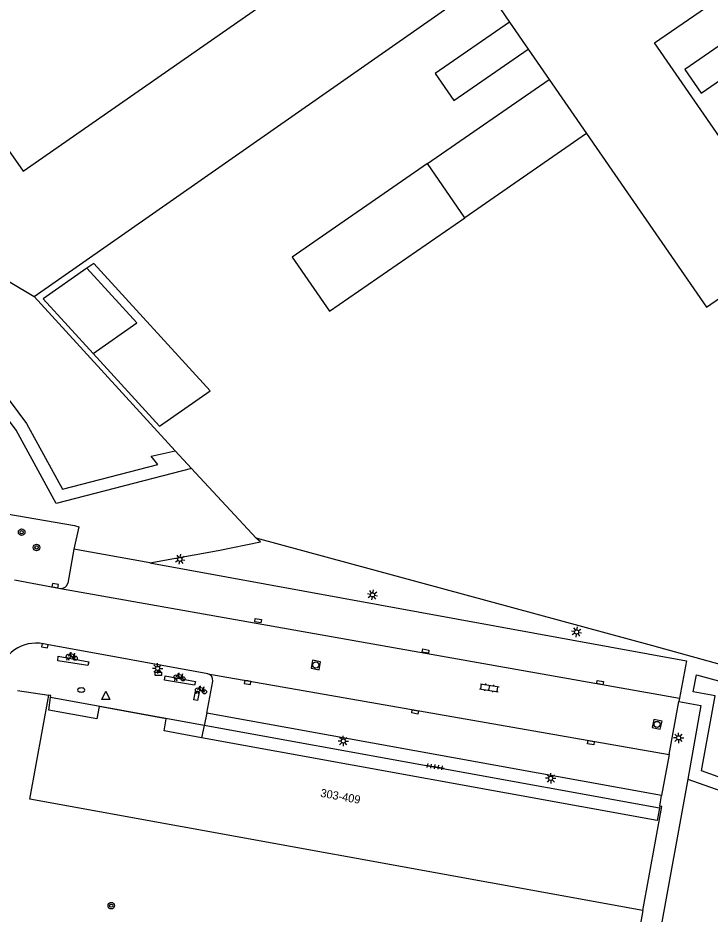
# Model space of a CAD drawing. Extents: x 133000 to 136000, y 400500 to 403500.
# Drawn here: x 133616.3 to 133700.5, y 400609.9 to 400718.9 of the extents above; entities that cross this region are included whole.
import ezdxf

# ---------------------------------------------------------------- set-up
doc = ezdxf.new("R2010")
doc.units = 0
for name, color, linetype in [('gg-afsc-hekwerk', 7, 'Continuous'), ('gg-anno-huisnummerreeks BGT', 7, 'Continuous'), ('gg-bbg-gedigitaliseerde bijgebouw', 7, 'Continuous'), ('gg-bbg-hoofdgebouw', 7, 'Continuous'), ('gg-bbg-luifel en loopbrug', 7, 'Continuous'), ('gg-bbg-onder overbouw', 7, 'Continuous'), ('gg-bbg-pand overbouw', 7, 'Continuous'), ('gg-knt-verharding', 7, 'Continuous'), ('gg-knt-verharding nz', 7, 'Continuous'), ('gt-grn-groengrens', 7, 'Continuous'), ('gt-grn-weggrens', 7, 'Continuous'), ('gt-symb-afvalbak', 7, 'Continuous'), ('gt-symb-boom', 7, 'Continuous'), ('gt-symb-brandkraan', 7, 'Continuous'), ('gt-symb-fietsenrek', 7, 'Continuous'), ('gt-symb-klinker verharding', 7, 'Continuous'), ('gt-symb-kolk', 7, 'Continuous'), ('gt-symb-kolk center center', 7, 'Continuous'), ('gt-symb-lichtmast', 7, 'Continuous'), ('gt-symb-rioolschacht', 7, 'Continuous'), ('gt-symb-tegel verharding', 7, 'Continuous'), ('gt-symb-waterafsluiter', 7, 'Continuous')]:
    doc.layers.add(name, color=color, linetype=linetype)

# ---------------------------------------------------------------- blocks, each defined once
blk = doc.blocks.new('gt0-LMAST')
at = {"layer": 'gt-symb-lichtmast'}
for p, q in [((-0.18, 0.17), (-0.45, 0.44)), ((-0.01, 0.25), (-0.01, 0.62)), ((0.17, 0.17), (0.44, 0.44)), ((-0.26, 0), (-0.63, 0)), ((-0.18, -0.18), (-0.45, -0.45)), ((-0.01, -0.25), (-0.01, -0.63)), ((0.44, -0.45), (0.17, -0.18)), ((0.24, 0), (0.62, 0))]:
    blk.add_line(p, q, dxfattribs=at)
blk.add_circle((-0.01, 0), 0.25, dxfattribs=at)
blk = doc.blocks.new('gt0-RS')
at = {"layer": 'gt-symb-rioolschacht'}
blk.add_lwpolyline([(-0.5, -0.5), (0.5, -0.5), (0.5, 0.5), (-0.5, 0.5)], close=True, dxfattribs=at)
blk.add_circle((0, 0), 0.375, dxfattribs=at)
blk = doc.blocks.new('gt0-TEG1')
at = {"layer": 'gt-symb-tegel verharding'}
for p, q in [((-1.12, 0), (1.13, 0)), ((-0.9, -0.25), (-0.9, 0.25)), ((-0.45, -0.25), (-0.45, 0.25)), ((0, -0.25), (0, 0.25)), ((0.45, -0.25), (0.45, 0.25)), ((0.9, -0.25), (0.9, 0.25))]:
    blk.add_line(p, q, dxfattribs=at)
blk = doc.blocks.new('gt0-FREK')
at = {"layer": 'gt-symb-fietsenrek'}
for p, q in [((0.26, 0.76), (0.29, 0.82)), ((0.54, 0.34), (0.26, 0.76)), ((0.29, 0.82), (0.77, 0.71)), ((0.77, 0.71), (0.54, 0.34)), ((0.76, 0.84), (0.87, 0.82)), ((0.77, 0.71), (0.84, 0.82)), ((0.89, 0.25), (0.77, 0.71))]:
    blk.add_line(p, q, dxfattribs=at)
for points in [[(-0.12, 0), (-0.05, 0.31), (0.05, 0.31), (0.12, 0)], [(0.04, 0.48), (0.23, 0.71), (0.26, 0.76)], [(0.29, 0.82), (0.36, 0.94), (0.45, 0.93)], [(0.54, 0.34), (0.56, 0.31), (0.89, 0.25)]]:
    blk.add_lwpolyline(points, dxfattribs=at)
for centre in [(0.04, 0.48), (0.89, 0.25)]:
    blk.add_circle(centre, 0.252, dxfattribs=at)
blk = doc.blocks.new('gt0-KOLK')
at = {"layer": 'gt-symb-kolk'}
blk.add_lwpolyline([(0, 0), (0.38, 0), (0.38, 0.4), (-0.37, 0.4), (-0.37, 0), (0, 0)], dxfattribs=at)
blk = doc.blocks.new('gt0-KOLKCC')
at = {"layer": 'gt-symb-kolk center center'}
blk.add_lwpolyline([(-0.38, 0.2), (0.38, 0.2), (0.38, -0.2), (-0.38, -0.2)], close=True, dxfattribs=at)
blk = doc.blocks.new('gt0-KL1')
at = {"layer": 'gt-symb-klinker verharding'}
for p, q in [((-1.15, 0.3), (1.15, 0.3)), ((-1, -0.3), (-1, 0.3)), ((-0.5, 0.3), (-0.5, 0.45)), ((0, -0.3), (0, 0.3)), ((0.5, 0.3), (0.5, 0.45)), ((1, -0.3), (1, 0.3)), ((-1.15, -0.3), (1.15, -0.3)), ((-0.5, -0.45), (-0.5, -0.3)), ((0.5, -0.45), (0.5, -0.3))]:
    blk.add_line(p, q, dxfattribs=at)
blk = doc.blocks.new('gt0-BR')
at = {"layer": 'gt-symb-brandkraan'}
for centre, radius, start, end in [((-0.24, 0), 0.206, 107.5669, 252.4331), ((0.6, -2.66), 3, 106.892, 107.5669), ((0, -0.69), 0.938, 73.108, 106.892), ((-0.6, -2.66), 3, 72.4331, 73.108), ((0.24, 0), 0.206, 287.567, 72.4331), ((0.6, 2.66), 3, 252.4331, 253.108), ((0, 0.69), 0.938, 253.108, 286.8921), ((-0.6, 2.66), 3, 286.8921, 287.567)]:
    blk.add_arc(centre, radius, start, end, dxfattribs=at)
blk = doc.blocks.new('gt0-WAFSL')
at = {"layer": 'gt-symb-waterafsluiter'}
for p, q in [((-0.5, -0.33), (0, 0.67)), ((0, 0.67), (0.5, -0.33)), ((0.5, -0.33), (-0.5, -0.33))]:
    blk.add_line(p, q, dxfattribs=at)
blk = doc.blocks.new('gt0-ABAK')
at = {"layer": 'gt-symb-afvalbak'}
blk.add_lwpolyline([(0.38, -0.5), (-0.38, -0.5), (-0.38, -0.1), (0.38, -0.1)], close=True, dxfattribs=at)
blk.add_circle((0, 0), 0.1, dxfattribs=at)
blk = doc.blocks.new('gt0-BOOM')
at = {"layer": 'gt-symb-boom'}
for radius in [0.4, 0.2]:
    blk.add_circle((0, 0), radius, dxfattribs=at)

msp = doc.modelspace()

# ---------------------------------------------------------------- linework, layer by layer
at = {"layer": 'gg-afsc-hekwerk'}
for p, q in [((133618.26, 400685.04), (133680.16, 400728.3)), ((133635.42, 400666.27), (133618.26, 400685.04)), ((133637.42, 400664.12), (133635.42, 400666.27)), ((133645.3, 400655.64), (133637.42, 400664.12))]:
    msp.add_line(p, q, dxfattribs=at)
for points in [[(133554.7, 400723.08), (133560.91, 400717.79), (133584.61, 400705.14), (133618.26, 400685.04)], [(133741.14, 400629.32), (133693.56, 400642.51), (133645.3, 400655.64)]]:
    msp.add_lwpolyline(points, dxfattribs=at)
at = {"layer": 'gg-bbg-gedigitaliseerde bijgebouw'}
for p, q in [((133674.96, 400720.08), (133676.1, 400718.44)), ((133676.1, 400718.44), (133678.37, 400715.15)), ((133678.37, 400715.15), (133680.93, 400711.44)), ((133680.93, 400711.44), (133685.48, 400704.86)), ((133685.48, 400704.86), (133695.81, 400689.91))]:
    msp.add_line(p, q, dxfattribs=at)
for points in [[(133706.6, 400697.36), (133693.78, 400715.91), (133702.05, 400721.62), (133702.44, 400725.16), (133695.94, 400734.57)], [(133695.81, 400689.91), (133700.08, 400683.73), (133710.86, 400691.18), (133709.72, 400692.83)], [(133624.69, 400688.47), (133619.36, 400684.75), (133625.43, 400678.11)], [(133625.43, 400678.11), (133630.76, 400681.83), (133624.69, 400688.47)]]:
    msp.add_lwpolyline(points, dxfattribs=at)
at = {"layer": 'gg-bbg-hoofdgebouw'}
msp.add_line((133694.42, 400623.02), (133694.38, 400622.77), dxfattribs=at)
for points in [[(133643.51, 400789.11), (133639.46, 400786.3), (133625.53, 400806.35), (133562.16, 400762.27), (133564.97, 400758.11), (133557.08, 400752.79), (133579.25, 400720.86), (133594.91, 400731.8), (133616.92, 400700.29), (133662.25, 400731.85), (133667.72, 400723.93), (133677.93, 400731.05), (133677.59, 400731.53)], [(133692.36, 400610.29), (133617.72, 400623.84), (133620.04, 400636.52)], [(133620.25, 400636.23), (133620.29, 400636.48), (133620.04, 400636.52)], [(133692.36, 400610.29), (133694.66, 400622.97), (133694.42, 400623.02)]]:
    msp.add_lwpolyline(points, dxfattribs=at)
at = {"layer": 'gg-bbg-luifel en loopbrug'}
for p, q in [((133666.12, 400701.21), (133680.93, 400711.44)), ((133685.48, 400704.86), (133670.67, 400694.63)), ((133670.67, 400694.63), (133666.12, 400701.21))]:
    msp.add_line(p, q, dxfattribs=at)
for points in [[(133676.1, 400718.44), (133667.05, 400712.18), (133669.32, 400708.89), (133678.37, 400715.15)], [(133699.43, 400709.78), (133704.78, 400713.48), (133702.79, 400716.36), (133697.44, 400712.66), (133699.43, 400709.78)], [(133666.12, 400701.21), (133649.67, 400689.84), (133654.21, 400683.26), (133670.67, 400694.63)], [(133625.43, 400678.11), (133633.53, 400669.25), (133639.67, 400673.55), (133625.51, 400689.05), (133624.69, 400688.47)]]:
    msp.add_lwpolyline(points, dxfattribs=at)
at = {"layer": 'gg-bbg-onder overbouw'}
for points in [[(133638.64, 400631.33), (133634.07, 400632.16), (133634.33, 400633.62), (133626.18, 400635.12), (133625.9, 400633.64), (133620.03, 400634.7), (133620.25, 400636.23)], [(133694.38, 400622.77), (133694.1, 400621.27), (133638.64, 400631.33)]]:
    msp.add_lwpolyline(points, dxfattribs=at)
at = {"layer": 'gg-bbg-pand overbouw'}
for p, q in [((133638.95, 400632.84), (133620.25, 400636.23)), ((133694.38, 400622.77), (133638.95, 400632.84))]:
    msp.add_line(p, q, dxfattribs=at)
at = {"layer": 'gg-knt-verharding'}
for p, q in [((133623.09, 400654.28), (133622.35, 400650.13)), ((133632.33, 400652.6), (133623.09, 400654.28)), ((133615.85, 400650.56), (133621.46, 400649.51)), ((133620.69, 400642.52), (133619.35, 400642.77)), ((133639.38, 400639.11), (133620.69, 400642.52)), ((133639.26, 400634.34), (133639.99, 400638.23)), ((133616.23, 400637.08), (133620.04, 400636.52)), ((133696.81, 400636.15), (133696.73, 400635.73)), ((133695.53, 400629.28), (133696.73, 400635.73)), ((133694.6, 400624.3), (133639.26, 400634.34)), ((133695.53, 400629.28), (133694.6, 400624.3)), ((133697.8, 400626.3), (133691.38, 400590.77)), ((133692.36, 400610.29), (133688.84, 400591.03))]:
    msp.add_line(p, q, dxfattribs=at)
for points in [[(133632.33, 400652.6), (133697.66, 400640.69), (133696.81, 400636.15)], [(133696.73, 400635.73), (133699.41, 400635.24), (133697.8, 400626.3)]]:
    msp.add_lwpolyline(points, dxfattribs=at)
for centre, radius, start, end in [((133621.58, 400650.28), 0.782, 260.9957, 348.8153), ((133618.52, 400638.22), 4.63, 79.6625, 169.7422), ((133639.24, 400638.36), 0.764, 350.0923, 79.0406)]:
    msp.add_arc(centre, radius, start, end, dxfattribs=at)
at = {"layer": 'gg-knt-verharding nz'}
for p, q in [((133621.46, 400649.51), (133696.81, 400636.15)), ((133639.38, 400639.11), (133695.53, 400629.28))]:
    msp.add_line(p, q, dxfattribs=at)
for points in [[(133624.9, 400640.58), (133624.8, 400640.12), (133621.13, 400640.71), (133621.2, 400641.24), (133624.9, 400640.58)], [(133634.13, 400638.35), (133634.2, 400638.88), (133637.88, 400638.19), (133637.79, 400637.72), (133634.13, 400638.35)], [(133638.16, 400635.86), (133637.69, 400635.95), (133637.88, 400636.95), (133638.36, 400636.86), (133638.16, 400635.86)]]:
    msp.add_lwpolyline(points, dxfattribs=at)
at = {"layer": 'gt-grn-groengrens'}
for points in [[(133549.72, 400717.74), (133555.99, 400716.13), (133573.53, 400708.98), (133587.52, 400700.27), (133600.28, 400689.55), (133609.65, 400679.84), (133617.33, 400669.59), (133621.7, 400661.6), (133633.31, 400664.6), (133632.5, 400665.62), (133635.42, 400666.27)], [(133637.42, 400664.12), (133620.95, 400659.86), (133616.07, 400668.77), (133608.5, 400678.87), (133599.25, 400688.46), (133586.64, 400699.05), (133574.74, 400706.46)], [(133614.92, 400658.59), (133623.17, 400657.15), (133623.71, 400657), (133623.09, 400654.28)], [(133632.33, 400652.6), (133640.67, 400654.13), (133645.81, 400655.16), (133645.3, 400655.64)], [(133698.48, 400636.93), (133698.87, 400638.97), (133739.36, 400627.94)], [(133702.98, 400626.05), (133699.5, 400627.29), (133701.15, 400636.45), (133698.48, 400636.93)], [(133697.8, 400626.3), (133702.52, 400624.62), (133703.48, 400624.34), (133704.45, 400624.18), (133705.46, 400624.15), (133706.85, 400624.27), (133707.83, 400624.46), (133710, 400624.98), (133710.99, 400625.17), (133711.98, 400625.3), (133712.98, 400625.34), (133713.69, 400625.29), (133714.67, 400625.15), (133715.66, 400624.93), (133718.99, 400624.01), (133719.93, 400623.68), (133721.52, 400623), (133723.27, 400622.03), (133724.61, 400621.15), (133725.42, 400620.56), (133726.19, 400619.92), (133726.91, 400619.23), (133727.79, 400618.17), (133728.41, 400617.23)]]:
    msp.add_lwpolyline(points, dxfattribs=at)
at = {"layer": 'gt-grn-weggrens'}
for p, q in [((133639.26, 400634.34), (133638.95, 400632.84)), ((133638.95, 400632.84), (133638.64, 400631.33)), ((133694.42, 400623.02), (133694.6, 400624.3))]:
    msp.add_line(p, q, dxfattribs=at)

# ---------------------------------------------------------------- block references
at = {"layer": 'gt-symb-afvalbak'}
msp.add_blockref('gt0-ABAK', (133633.37, 400639.4), dxfattribs=at)
at = {"layer": 'gt-symb-boom'}
for p in [(133616.74, 400656.34), (133618.56, 400654.49), (133627.65, 400610.89)]:
    msp.add_blockref('gt0-BOOM', p, dxfattribs=at)
at = {"layer": 'gt-symb-brandkraan'}
msp.add_blockref('gt0-BR', (133624, 400637.14), dxfattribs=at)
at = {"layer": 'gt-symb-fietsenrek'}
for p in [(133622.37, 400640.76), (133635.49, 400638.25), (133638.1, 400636.67)]:
    msp.add_blockref('gt0-FREK', p, dxfattribs=at)
at = {"layer": 'gt-symb-klinker verharding', "rotation": -9.264523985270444}
msp.add_blockref('gt0-KL1', (133673.66, 400637.41), dxfattribs=at)
at = {"layer": 'gt-symb-kolk'}
for p, rotation in [((133620.77, 400649.64), -10.545734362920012), ((133619.6, 400642.72), 169.69002960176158), ((133644.28, 400638.25), 170.0949207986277)]:
    msp.add_blockref('gt0-KOLK', p, dxfattribs=dict(at, rotation=rotation))
at = {"layer": 'gt-symb-kolk center center'}
for p, rotation in [((133645.51, 400645.58), -8.802804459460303), ((133665.9, 400641.87), -10.017934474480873), ((133687.14, 400638.05), -10.017934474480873), ((133664.62, 400634.48), -10.017934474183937), ((133686.02, 400630.73), -10.017934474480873)]:
    msp.add_blockref('gt0-KOLKCC', p, dxfattribs=dict(at, rotation=rotation))
at = {"layer": 'gt-symb-lichtmast', "rotation": 169.69002960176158}
for p in [(133635.98, 400653.05), (133659.43, 400648.72), (133684.27, 400644.2)]:
    msp.add_blockref('gt0-LMAST', p, dxfattribs=at)
at = {"layer": 'gt-symb-lichtmast'}
for p in [(133633.29, 400639.77), (133655.89, 400630.93), (133696.7, 400631.32), (133681.14, 400626.39)]:
    msp.add_blockref('gt0-LMAST', p, dxfattribs=at)
at = {"layer": 'gt-symb-rioolschacht'}
for p, rotation in [((133652.54, 400640.19), -10.837910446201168), ((133694.08, 400632.95), 167.6451730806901)]:
    msp.add_blockref('gt0-RS', p, dxfattribs=dict(at, rotation=rotation))
at = {"layer": 'gt-symb-tegel verharding', "rotation": -9.905079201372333}
msp.add_blockref('gt0-TEG1', (133667.04, 400627.81), dxfattribs=at)
at = {"layer": 'gt-symb-waterafsluiter'}
msp.add_blockref('gt0-WAFSL', (133626.99, 400636.32), dxfattribs=at)

# ---------------------------------------------------------------- texts
at = {"layer": 'gg-anno-huisnummerreeks BGT'}
msp.add_text('303-409', height=1, rotation=349.7, dxfattribs=at).set_placement((133653.04, 400624.15))

doc.saveas('drawing.dxf')
